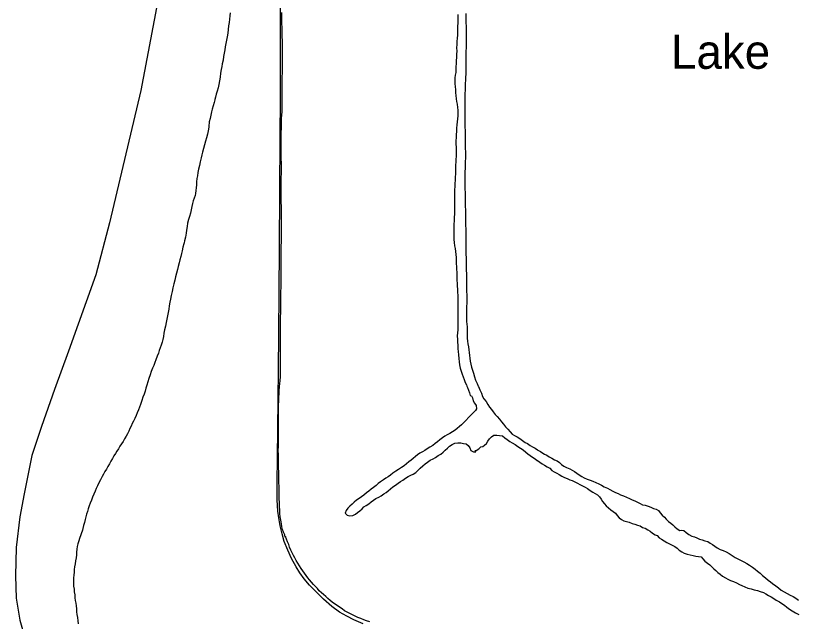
# Model space of a CAD drawing. Extents: x 2290055 to 2389491, y 66597 to 237875.
# Drawn here: x 2297099 to 2301445, y 198693 to 202058 of the extents above; entities that cross this region are included whole.
import ezdxf

# ---------------------------------------------------------------- set-up
doc = ezdxf.new("R2010")
doc.units = 0
for name, color, linetype in [('Exist Boundary Political CountyLine', 7, 'Continuous'), ('Exist Hydrographic Lake Shore Label', 7, 'Continuous'), ('Exist Hydrographic Pond Under 1500 Sq Ft', 7, 'Continuous'), ('Exist Hydrographic River Shore', 7, 'Continuous'), ('Exist Road Non-System Type 51', 7, 'Continuous')]:
    doc.layers.add(name, color=color, linetype=linetype)

msp = doc.modelspace()

# ---------------------------------------------------------------- linework, layer by layer
at = {"layer": 'Exist Boundary Political CountyLine'}
msp.add_lwpolyline([(2297807.5, 205518.9), (2297752.5, 205164.3), (2297780.3, 205007.1), (2297780.6, 204815), (2297821.7, 204371.5), (2297899.4, 203536.6), (2297918.4, 203286.7), (2297903, 202210.8), (2297795.6, 201641.6), (2297622.1, 200907.6), (2297545.5, 200618.8), (2297392.5, 200193.1), (2297315, 199980.3), (2297243.4, 199775.5), (2297189.3, 199614.8), (2297146.2, 199401.9), (2297123.3, 199274), (2297103.2, 199103.9), (2297099.5, 198945.2), (2297102.1, 198822.2), (2297121.9, 198700.2), (2297149.1, 198608.5)], dxfattribs=at)
at = {"layer": 'Exist Hydrographic Pond Under 1500 Sq Ft'}
for points in [[(2298577.2, 200958), (2298576.7, 200978), (2298576.5, 200998.6), (2298576, 201020.4), (2298575.7, 201038.2), (2298575.5, 201060.8), (2298575.5, 201082.2), (2298575.2, 201097.8), (2298575.2, 201117.4), (2298575.7, 201137.8), (2298576.2, 201159.6), (2298576.5, 201181.6), (2298577, 201203.4), (2298576.7, 201226), (2298576.5, 201241), (2298576.2, 201263), (2298575.7, 201284.6), (2298575.5, 201306.2), (2298575.5, 201327.8), (2298575.5, 201348.6), (2298575.7, 201371.2), (2298575.7, 201391.4), (2298576, 201411.8), (2298576.5, 201427.6), (2298576.5, 201446.8), (2298577.2, 201465.2), (2298578.2, 201486.2), (2298579.5, 201506), (2298580.5, 201526), (2298581, 201541.8), (2298581, 201562), (2298581.2, 201582.2), (2298581.2, 201599), (2298581.5, 201615.4), (2298581.5, 201633.6), (2298581.2, 201649.4), (2298581, 201669.4), (2298580.5, 201685), (2298581, 201702.4), (2298581.5, 201720.6), (2298582.5, 201737.8), (2298583.2, 201756.2), (2298583, 201773.6), (2298583.5, 201791), (2298583.7, 201809.6), (2298583.5, 201825.2), (2298583.5, 201842), (2298583.2, 201857.2), (2298583, 201872.6), (2298582.7, 201888.6), (2298582.5, 201904.2), (2298582, 201922.4), (2298581.5, 201938.8), (2298581.2, 201956), (2298580.7, 201975.2), (2298580.5, 201993.2), (2298580, 202013.2), (2298579.5, 202029.8), (2298579.5, 202051.4), (2298579.5, 202075.6)], [(2299557.5, 202065.2), (2299557.5, 202048), (2299557, 202031.6), (2299556.5, 202016), (2299556.2, 201999.8), (2299555.7, 201982), (2299555.7, 201966), (2299555, 201949.8), (2299553.5, 201932), (2299552.5, 201915.2), (2299551.5, 201897.2), (2299550.7, 201879.4), (2299551, 201861.2), (2299550.7, 201843.4), (2299549.5, 201826.2), (2299548.5, 201808), (2299548, 201791.8), (2299547.2, 201773.8), (2299546.7, 201758), (2299546.5, 201742.6), (2299542.7, 201727.2), (2299540.5, 201712.2), (2299540.5, 201696), (2299541, 201680.8), (2299542.5, 201663.4), (2299544, 201647), (2299544.7, 201629.6), (2299545.5, 201613.6), (2299547.5, 201596.6), (2299550.2, 201581.8), (2299553.2, 201566.8), (2299556, 201548.6), (2299556.5, 201532), (2299556.7, 201516.2), (2299556.7, 201500.8), (2299556.2, 201484.6), (2299554.5, 201467.4), (2299552.5, 201452), (2299550.5, 201433.2), (2299549.2, 201414.4), (2299548.5, 201397.2), (2299547.5, 201380.8), (2299547.2, 201361.6), (2299547.2, 201344.2), (2299547.5, 201326.8), (2299547.5, 201309.6), (2299547.7, 201294.2), (2299547.5, 201276.8), (2299546.5, 201259.6), (2299545.5, 201244.6), (2299544.5, 201229.2), (2299543.7, 201211.8), (2299543.7, 201195.2), (2299543.7, 201178.6), (2299543.5, 201160), (2299542.5, 201144.6), (2299540.7, 201125.4), (2299540, 201109.2), (2299539.5, 201090), (2299539.2, 201070.8), (2299539.2, 201054.2), (2299539.2, 201039.2), (2299539.2, 201022.4), (2299539.5, 201003.6), (2299538.7, 200987), (2299538.5, 200970.2)], [(2299602, 202070), (2299602.2, 202053.8), (2299602.5, 202036.6), (2299602.7, 202018.4), (2299603, 201999.6), (2299603.2, 201982), (2299603.5, 201965.8), (2299603.5, 201950.2), (2299603.5, 201933.4), (2299603.5, 201913.4), (2299603.2, 201897.6), (2299603, 201878.8), (2299602.7, 201860.6), (2299602.5, 201840.8), (2299602.5, 201825.2), (2299602.2, 201805.6), (2299602.2, 201786.4), (2299602, 201767.6), (2299601.5, 201748.8), (2299601, 201733.4), (2299600.2, 201716.2), (2299599.5, 201698.2), (2299598.7, 201682.4), (2299598.2, 201662.6), (2299597.5, 201644.2), (2299596.7, 201626.4), (2299596.2, 201607.6), (2299595.7, 201590.4), (2299595.7, 201573.4), (2299595.5, 201554), (2299595.7, 201535.4), (2299595.7, 201514), (2299596, 201494.4), (2299596.5, 201474.2), (2299596.7, 201454.2), (2299597.2, 201439), (2299597.5, 201420), (2299598, 201401), (2299598, 201385), (2299598.5, 201363.2), (2299598.7, 201341.4)], [(2299598.7, 201341.4), (2299599, 201320.8), (2299599.5, 201301.6), (2299599.5, 201283.6), (2299599.2, 201266.4), (2299598.5, 201248.6), (2299598, 201230.2), (2299597.5, 201210.6), (2299596.7, 201190.6), (2299596.2, 201171), (2299596, 201151.4), (2299596.5, 201132.6), (2299596.7, 201112.4), (2299597.2, 201094.6), (2299597.5, 201075.2), (2299598, 201059), (2299598.5, 201038.2), (2299598.7, 201018.4), (2299599, 200997.6), (2299599.2, 200979.6), (2299599.5, 200961), (2299599.7, 200946), (2299600.2, 200924.4), (2299600.5, 200909), (2299600.7, 200892.6), (2299601.2, 200872.8), (2299601.2, 200855.6), (2299601.2, 200838), (2299601.2, 200820.8), (2299601.5, 200801.4), (2299601.7, 200784.8), (2299602, 200767.6), (2299602.5, 200750), (2299602.7, 200732), (2299603.2, 200712), (2299603.5, 200695.8), (2299603.7, 200680.8), (2299604.5, 200659.8), (2299604.5, 200643.8), (2299605, 200623.4), (2299605.5, 200602.2), (2299605.5, 200585), (2299605.7, 200569.8), (2299606, 200547.6), (2299606.5, 200525.8), (2299606.7, 200507), (2299607.2, 200489.6), (2299607.5, 200481), (2299605.7, 200422.2), (2299605.5, 200407.2), (2299605.7, 200391.8), (2299606, 200375.8), (2299606.5, 200359.6), (2299607.5, 200344), (2299608.5, 200328.2), (2299609, 200312.4), (2299609.5, 200295.8), (2299609.5, 200280.8), (2299610, 200265.4), (2299610.7, 200249.8), (2299612.7, 200234.8), (2299616.5, 200218.8), (2299619.2, 200201.2), (2299620.5, 200185.8), (2299621.5, 200169.8), (2299623.2, 200154.4), (2299626.2, 200138), (2299629.5, 200121.2), (2299633.5, 200105), (2299639.5, 200087.6), (2299643.7, 200071), (2299649.5, 200051.4), (2299656.5, 200033), (2299664, 200015), (2299671, 200000), (2299672.2, 199997.2), (2299680.2, 199979.2), (2299688.5, 199961), (2299694.5, 199942.2), (2299702.5, 199928.8), (2299715, 199913.6), (2299724.5, 199898.2), (2299733, 199883), (2299744, 199870.4), (2299754.2, 199856.4), (2299765, 199842.8), (2299776.7, 199830.6), (2299788.5, 199817), (2299799.7, 199801.2), (2299812, 199787.8), (2299823, 199774), (2299835.7, 199760), (2299847.5, 199746.2), (2299859.5, 199733.6), (2299873, 199724.6), (2299888, 199717), (2299901.5, 199707.8), (2299916.5, 199697.6), (2299931.5, 199686.6), (2299945.5, 199680)], [(2299538.5, 200970.2), (2299538, 200955), (2299537.5, 200937.8), (2299536.5, 200918.6), (2299535.5, 200898.6), (2299535.5, 200881.4), (2299535.2, 200865.6), (2299535.2, 200850), (2299535.2, 200833.2), (2299535.7, 200814.4), (2299537.2, 200796.8), (2299539.5, 200778.8), (2299542.5, 200763.8), (2299545.2, 200747.4), (2299546.2, 200731.2), (2299547.5, 200713.6), (2299548, 200698.4), (2299548.7, 200680.6), (2299549.5, 200662.8), (2299550.5, 200647.8), (2299551.5, 200632.8), (2299552, 200617.4), (2299552.2, 200601.8), (2299552.5, 200586.4), (2299553.2, 200571), (2299554, 200554.8), (2299554.7, 200537.8), (2299555.5, 200520.8), (2299556.5, 200502.6), (2299556.7, 200485.6), (2299557, 200467.4), (2299557, 200451.4), (2299557, 200434.6), (2299557, 200418.6), (2299557.5, 200400.8), (2299557.5, 200382.4), (2299556.7, 200364.2), (2299557, 200346.8), (2299557, 200328.6), (2299556.5, 200312), (2299555.5, 200296.2), (2299554.5, 200278.6), (2299555.2, 200259.4), (2299556, 200243.4), (2299557.5, 200226.4), (2299558.2, 200207.4), (2299558.5, 200192.2), (2299560.2, 200173.2), (2299562.5, 200153.2), (2299564.2, 200135.4), (2299566.7, 200118.6), (2299570.7, 200100), (2299576, 200082.8), (2299582.2, 200066.4), (2299586.5, 200051.4), (2299592, 200036.2), (2299598.2, 200020.6), (2299605.5, 200006.4), (2299608.2, 200000), (2299612, 199991.6), (2299617.5, 199977.4), (2299622.2, 199961.6), (2299626.5, 199947.6), (2299634, 199946.2), (2299638.2, 199934.8), (2299643.5, 199918.8), (2299650.5, 199904.8), (2299659, 199891.4), (2299661.2, 199873.6), (2299655.2, 199864.8), (2299644.7, 199853.6), (2299633.7, 199841.2), (2299621, 199829.6), (2299600.5, 199807.2), (2299589.7, 199795.6), (2299578, 199785), (2299566.5, 199774.6), (2299554.5, 199764), (2299541.7, 199755.8), (2299527.2, 199746.6), (2299512.5, 199737), (2299499, 199729), (2299484.5, 199721), (2299471.5, 199713), (2299457.2, 199701.2), (2299444.5, 199690.8), (2299431.5, 199680.4), (2299417.7, 199670.2), (2299402, 199660), (2299386.5, 199650.6), (2299373.7, 199642.6), (2299360.2, 199634.6), (2299347, 199626.8), (2299334, 199617.4), (2299322.2, 199608.2), (2299310, 199598.4), (2299297.5, 199589)], [(2298598, 199160.4), (2298595.2, 199173), (2298589, 199187.4), (2298583.2, 199203.8), (2298579.5, 199218.4), (2298576.5, 199235.4), (2298573.2, 199254), (2298570.5, 199272.8), (2298568.2, 199291.6), (2298567.2, 199311.2), (2298566.5, 199331.6), (2298565.7, 199352.4), (2298565.2, 199372.6), (2298564.7, 199394), (2298564.5, 199410.2), (2298564, 199427.4), (2298563.5, 199443.2), (2298563.2, 199462.8), (2298562.7, 199483.6), (2298562.5, 199502), (2298562, 199524.2), (2298561.5, 199546.2), (2298561, 199564.2), (2298560.5, 199583.8), (2298560.2, 199602), (2298559.7, 199617.2), (2298559.5, 199641.6), (2298559.7, 199664.8), (2298560.5, 199686.2), (2298560.7, 199707.6), (2298560.7, 199724), (2298560.7, 199741.6), (2298560.5, 199757.8), (2298560.5, 199778), (2298560.5, 199798.2), (2298560.5, 199815), (2298560.5, 199833.8), (2298560.5, 199853), (2298560.7, 199869), (2298561.5, 199894), (2298561.7, 199917.2), (2298562.5, 199938.6), (2298563.5, 199958.6), (2298564.5, 199977.4), (2298566.2, 199994.6), (2298566.7, 200000), (2298568, 200011.8), (2298569.7, 200030), (2298571.5, 200050.4), (2298572.5, 200074.2), (2298572.5, 200092.6), (2298572.5, 200111.8), (2298572.5, 200128.2), (2298572.5, 200147.6), (2298572, 200167.6), (2298572, 200184.8), (2298572, 200205), (2298572, 200221.4), (2298572.2, 200240.2), (2298572.2, 200258.2), (2298572.2, 200273.4), (2298572, 200298), (2298572, 200322), (2298572.2, 200338.4), (2298572.5, 200355.4), (2298572.5, 200370.6), (2298572.5, 200389.2), (2298572.7, 200405.6), (2298573.2, 200424.2), (2298573.5, 200442), (2298573.5, 200458.4), (2298573.5, 200475.4), (2298573.7, 200495.6), (2298573.7, 200512.2), (2298574, 200527.8), (2298574.5, 200545.4), (2298574.5, 200567), (2298574.5, 200587.6), (2298574.7, 200609.2), (2298574.7, 200627), (2298575, 200644.4), (2298575.2, 200663.6), (2298575.2, 200681.8), (2298575.2, 200701.4), (2298575.5, 200724.2), (2298575.5, 200744.2), (2298576, 200759.6), (2298576.2, 200779.6), (2298576.5, 200799.6), (2298577, 200818.4), (2298577.2, 200833.8), (2298577.5, 200854.8), (2298578, 200876.8), (2298578, 200901.2), (2298577.7, 200922.4), (2298577.5, 200942.8), (2298577.2, 200958)], [(2299309.5, 199511.4), (2299323.7, 199520.4), (2299337.5, 199533.6), (2299347.7, 199544.4), (2299362.5, 199556.8), (2299376.2, 199567), (2299388, 199576.8), (2299403.5, 199587.6), (2299419.5, 199596.6), (2299432.7, 199604), (2299447.7, 199613.4), (2299462.2, 199622), (2299475, 199633.2), (2299487.2, 199644), (2299499.2, 199654.8), (2299511.2, 199666.8), (2299525.5, 199675.6), (2299541.5, 199682), (2299557.5, 199684.6), (2299574, 199684.4), (2299589.7, 199681.4), (2299604.5, 199678.8), (2299615, 199670.4), (2299623.2, 199656.2), (2299630.2, 199642.6), (2299644.2, 199635), (2299657.5, 199634.8), (2299653.7, 199642.4), (2299659.5, 199642.4), (2299673.5, 199651.4), (2299684.5, 199662), (2299697.2, 199664.4), (2299705.5, 199670.8), (2299716.5, 199681.2), (2299725, 199694.2), (2299733.7, 199707.6), (2299745, 199718), (2299758.2, 199727), (2299773.7, 199727), (2299789.5, 199725.8), (2299805.2, 199722.8), (2299818.5, 199713.2), (2299831.5, 199702.2), (2299846.5, 199692.6), (2299859.5, 199684.6), (2299875.5, 199674.4), (2299890.5, 199664.8), (2299905.2, 199655.8), (2299921.2, 199645.2), (2299934.5, 199633), (2299945.7, 199624.1), (2299947.1, 199623.1), (2299959.2, 199614.4), (2299973, 199605), (2299987, 199595.4), (2299999.2, 199586), (2300000, 199585.6), (2300014, 199577.4), (2300026.5, 199568), (2300039.7, 199559.6), (2300054.5, 199551), (2300068, 199543), (2300079.7, 199531.2), (2300093.5, 199523.2), (2300107.5, 199516.4), (2300121.5, 199508), (2300135.5, 199500.2), (2300149.5, 199492.8), (2300164.5, 199485.8), (2300179.2, 199479.4), (2300193.2, 199474.4), (2300207.7, 199467.6), (2300222.5, 199460.4), (2300236, 199453.4), (2300250.7, 199445), (2300264.7, 199437.8), (2300278.5, 199430), (2300293.5, 199420.2), (2300307.5, 199411.4), (2300321, 199403.8), (2300333.5, 199395.2), (2300345, 199384.6), (2300354, 199372.4), (2300362.2, 199359.2), (2300372.2, 199346.2), (2300382.5, 199334.4), (2300395, 199323.6), (2300407, 199312.6), (2300420.2, 199303), (2300433, 199293.8), (2300443.7, 199280.6), (2300454.2, 199268.4), (2300467, 199258.8), (2300481, 199250.6), (2300495.5, 199248.2), (2300510.5, 199244.2), (2300526.7, 199237.2)], [(2299945.5, 199680), (2299958.7, 199670), (2299972.2, 199662.8), (2299988, 199654.8), (2300000, 199646.6), (2300003, 199644.6), (2300017.5, 199636.4), (2300030.5, 199627.8), (2300038.5, 199622.2), (2300052.7, 199616.6), (2300065.5, 199607.4), (2300079.2, 199598.6), (2300094.7, 199590), (2300109.5, 199583.8), (2300123, 199574.4), (2300134.5, 199564), (2300147.5, 199555.6), (2300162.2, 199548.4), (2300179.7, 199540.2), (2300193, 199532.6), (2300205.7, 199524.6), (2300219.2, 199516.4), (2300232.5, 199507), (2300246.5, 199497.6), (2300260.5, 199490), (2300276.7, 199482.6), (2300293.5, 199477.2), (2300308, 199471.6), (2300323.7, 199464.8), (2300340.5, 199456.8), (2300355.5, 199449), (2300371, 199440.4), (2300388.5, 199431.8), (2300402.5, 199425.4), (2300418.5, 199416.6), (2300434.5, 199408.2), (2300448, 199402.2), (2300462.5, 199395.8), (2300478.7, 199389.2), (2300495.5, 199382.4), (2300511.5, 199375.6), (2300527.2, 199368.6), (2300541.5, 199361.6), (2300556.7, 199354.2), (2300570, 199346.8), (2300584.2, 199340.4), (2300599.5, 199337.6), (2300615.7, 199333.2), (2300629.5, 199326.8), (2300645, 199320.4), (2300659.5, 199315.8), (2300672.7, 199309), (2300681.7, 199295.4), (2300692.5, 199282), (2300705.5, 199272.4), (2300715.5, 199260.4), (2300727.5, 199248), (2300740.5, 199238.4), (2300752.2, 199228.6), (2300764.5, 199218), (2300776.7, 199207.2), (2300790.5, 199197), (2300799.7, 199200), (2300813.5, 199196.8), (2300826.2, 199185.6), (2300841.5, 199174.6), (2300857.5, 199166.8), (2300872.2, 199163), (2300885.7, 199156.2), (2300900.5, 199149.6), (2300915.7, 199145), (2300931.2, 199140.8), (2300946.5, 199135.6), (2300959.7, 199127.8), (2300973, 199119.4), (2300985.5, 199110.6), (2300998.7, 199100.8), (2301015.5, 199092.2), (2301031.5, 199086.4), (2301048.5, 199079.4), (2301065.2, 199070), (2301082.2, 199058.8), (2301099.5, 199047.4), (2301113, 199039.8), (2301128.7, 199032.4), (2301147, 199023), (2301163.5, 199014), (2301179.5, 199005), (2301194.7, 198994.6), (2301211, 198982.2), (2301223.5, 198972.4), (2301238.2, 198960), (2301251.5, 198948), (2301267.2, 198934.2), (2301282.7, 198920.8), (2301294.7, 198912), (2301307.2, 198903.4), (2301325.5, 198890.4), (2301339.5, 198878.8), (2301355.5, 198865.8)], [(2299297.5, 199589), (2299285.7, 199579.6), (2299271.2, 199567), (2299259.2, 199557), (2299244.5, 199546.8), (2299228.2, 199537.2), (2299212, 199526.8), (2299197, 199515.6), (2299183.7, 199505.6), (2299170.7, 199496.6), (2299157.5, 199487.8), (2299143.5, 199478.4), (2299127.5, 199467.8), (2299115.2, 199458.2), (2299103.5, 199447.6), (2299089.5, 199436.6), (2299076, 199426.6), (2299063, 199416.8), (2299050, 199406.8), (2299035, 199394.6), (2299021.5, 199384.2), (2299008.5, 199375.6), (2298994.5, 199365.8), (2298982, 199354.4), (2298969.7, 199344.2), (2298957.5, 199332.8), (2298946.5, 199322), (2298937.2, 199308.2), (2298932, 199293), (2298943.2, 199281.8), (2298957.5, 199279.8), (2298973.2, 199281.4), (2298987.7, 199289), (2299000.2, 199298.2), (2299013.5, 199307.4), (2299025, 199318.6), (2299035.7, 199329), (2299048.7, 199337), (2299062.2, 199345.4), (2299075.5, 199356.2), (2299089.5, 199365.6), (2299102, 199374.6), (2299117.5, 199383.4), (2299131.5, 199391), (2299146, 199400.4), (2299159, 199409.2), (2299170.5, 199418.6), (2299182.5, 199428.8), (2299196, 199439.4), (2299211.5, 199450.2), (2299225.7, 199460.6), (2299238.5, 199469), (2299252.5, 199477.8), (2299266.5, 199488.8), (2299280.5, 199497.4), (2299295.5, 199504.4), (2299309.5, 199511.4)], [(2300526.7, 199237.2), (2300541.5, 199232.4), (2300556.2, 199227.2), (2300571, 199222.8), (2300583.2, 199213.6), (2300598.5, 199210.4), (2300613.2, 199201.4), (2300625.7, 199193), (2300640, 199182.2), (2300653.5, 199174), (2300666.2, 199169.2), (2300675.7, 199156.8), (2300689.5, 199149), (2300704.5, 199139.2), (2300718.7, 199130.4), (2300733.2, 199122.6), (2300749.5, 199115.2), (2300763.5, 199108.2), (2300775.7, 199099), (2300788.5, 199088.6), (2300801.7, 199079), (2300816.2, 199071.2), (2300831.5, 199066), (2300848.7, 199062.6), (2300865.2, 199058.4), (2300880.2, 199055.2), (2300895.7, 199053), (2300910.5, 199052), (2300919.5, 199039.6), (2300931.2, 199027.8), (2300945.2, 199015.8), (2300957.5, 199006), (2300968.7, 198995.6), (2300979.5, 198984.8), (2300990.7, 198974.6), (2301003.5, 198964.6), (2301015.7, 198954.4), (2301029, 198944.2), (2301045, 198933.6), (2301058.2, 198926.4), (2301072.7, 198919.8), (2301089.7, 198913.6), (2301106.2, 198907), (2301123, 198898.4), (2301136.5, 198891.6), (2301152.7, 198884), (2301168.5, 198878), (2301187, 198872.8), (2301204, 198868.6), (2301222.5, 198863.6), (2301238.7, 198858.8), (2301255.7, 198852.6), (2301270, 198845.8), (2301285, 198837), (2301298.2, 198828.8), (2301313, 198819.4), (2301327.5, 198811), (2301344.5, 198801.4), (2301358.7, 198792.4), (2301373.5, 198782), (2301386.5, 198772.2), (2301401.5, 198761.2), (2301416, 198751.6), (2301434.2, 198740.8), (2301452.2, 198730.8)], [(2299067.7, 198690.8), (2299050.5, 198696.4), (2299034.7, 198701.6), (2299018.5, 198708.2), (2299002.2, 198715), (2298986.5, 198721.6), (2298971, 198728.8), (2298957.2, 198736.8), (2298941.5, 198743.8), (2298928.2, 198752), (2298914, 198763), (2298899.5, 198772), (2298887, 198780.2), (2298872.5, 198790.2), (2298859.7, 198798.6), (2298847.5, 198807.8), (2298835.5, 198819.4), (2298823, 198830.6), (2298810.5, 198841.2), (2298799, 198851.4), (2298787.5, 198861.6), (2298776.5, 198875), (2298766.5, 198886.6), (2298755.7, 198897.6), (2298744, 198910.2), (2298733, 198923), (2298724.2, 198935.4), (2298715, 198947.8), (2298704.5, 198961.2), (2298695, 198974.2), (2298686.5, 198987), (2298676.5, 199001.8), (2298667.5, 199016.2), (2298659.2, 199030.8), (2298651.7, 199045.8), (2298644.5, 199059), (2298636.5, 199073.8), (2298628.7, 199088.8), (2298622.2, 199104.2), (2298617.5, 199119.4), (2298610.5, 199134.4), (2298605, 199149.4), (2298599.5, 199163.6), (2298598, 199160.4)], [(2301355.5, 198865.8), (2301370.5, 198856.4), (2301388.7, 198846.8), (2301405.2, 198839), (2301421.7, 198830.8), (2301436, 198822.2), (2301451.5, 198811.2)]]:
    msp.add_lwpolyline(points, dxfattribs=at)
at = {"layer": 'Exist Hydrographic River Shore'}
for points in [[(2298291.5, 202072.8), (2298289.5, 202057.2), (2298287.5, 202038.2), (2298285.5, 202019.4), (2298283.5, 202001.6), (2298281.5, 201980.8), (2298278.5, 201960), (2298274.7, 201940.2), (2298270.7, 201921.6), (2298267, 201903.4), (2298263.7, 201885.6), (2298261.5, 201867.6), (2298258.7, 201849.2), (2298255.7, 201830.6), (2298252.2, 201811.4), (2298248.2, 201790.6), (2298245.5, 201775.2), (2298242.5, 201759.6), (2298239, 201737.6), (2298235.5, 201716.6), (2298232.2, 201696.2), (2298228.5, 201676.4), (2298224.5, 201657.2), (2298219.2, 201639), (2298214.2, 201621.8), (2298210.5, 201605.8), (2298207.2, 201592.2), (2298206.7, 201590.2), (2298203.2, 201575.6), (2298198.2, 201556.8), (2298192.5, 201538.2)], [(2298192.5, 201538.2), (2298188.2, 201523.2), (2298184.2, 201505.8), (2298180.2, 201486.6), (2298175.5, 201467.2), (2298173.5, 201442.6), (2298173.2, 201437.6), (2298169.7, 201417.2), (2298165.5, 201399.2), (2298160.5, 201379.8), (2298155.2, 201360.4), (2298149.7, 201341), (2298144.2, 201320.6), (2298138.7, 201300), (2298135, 201285.2), (2298130.7, 201268.2), (2298125.7, 201246.6), (2298121.2, 201225.4), (2298116.7, 201205.4), (2298113, 201187.2), (2298109.5, 201168.8), (2298107.2, 201153.2), (2298105.5, 201135.4), (2298104.2, 201117.6), (2298103, 201102.2), (2298101.5, 201085.8), (2298099.7, 201070.8), (2298097.5, 201058.6), (2298091.5, 201044.8), (2298087.2, 201029.8), (2298082.5, 201014.2), (2298078.7, 200998), (2298075.5, 200978.8), (2298071, 200960.4), (2298065, 200941.8), (2298060, 200925.2), (2298055.5, 200904.8), (2298052.5, 200887.2), (2298049.5, 200867), (2298046.7, 200848.6), (2298043, 200827.2), (2298038.5, 200806.8), (2298036, 200796.2), (2298034.5, 200789.8), (2298029.5, 200770.8), (2298025.2, 200752.2), (2298021.5, 200736.6), (2298017.2, 200719), (2298012.5, 200701), (2298008.2, 200684.8), (2298003.5, 200665), (2297999.2, 200647.4), (2297994, 200626.8), (2297988.7, 200606.6), (2297984, 200589), (2297978.7, 200567.8), (2297973.5, 200545.6), (2297969.5, 200526.2), (2297964.7, 200504), (2297960.7, 200482.8), (2297957.5, 200465.8), (2297953.7, 200446.4), (2297950.5, 200427.4), (2297947, 200409), (2297943, 200390.8), (2297939.2, 200372.2), (2297935.5, 200352.4), (2297931.7, 200332.2), (2297927.7, 200312.4), (2297923.7, 200293.2), (2297920.5, 200274.8), (2297917.7, 200259), (2297914, 200243.2), (2297908.5, 200227.8), (2297903.2, 200212.4), (2297897.7, 200197.6), (2297892.7, 200182.6), (2297886.5, 200166.2), (2297879.5, 200146.2), (2297874, 200131.2), (2297867.2, 200114.6), (2297860.5, 200099.2), (2297853.5, 200081), (2297847, 200062.6), (2297839.7, 200042.2), (2297833.7, 200023.8), (2297828, 200004.8), (2297826.5, 200000), (2297823.5, 199988.4), (2297818.7, 199971), (2297813.5, 199955.2), (2297807, 199937.4), (2297800.5, 199919.8), (2297792.7, 199898.2), (2297787.5, 199883.4), (2297782, 199867.8), (2297775.7, 199851.8), (2297768.7, 199836), (2297761.7, 199820.6), (2297754.5, 199805.8)], [(2297754.5, 199805.8), (2297747.7, 199791.4), (2297741.5, 199777.4), (2297735, 199763.4), (2297728.2, 199749.6), (2297720.7, 199735.4), (2297713.2, 199721.2)], [(2297713.2, 199721.2), (2297705.5, 199706.8), (2297697.2, 199692.8), (2297688.5, 199679.2), (2297679.5, 199665.2), (2297670.5, 199651.8), (2297662.2, 199638.6), (2297653.7, 199625.4), (2297646, 199611.6), (2297638, 199597.2), (2297629.5, 199582.6), (2297621, 199568.4), (2297612.2, 199553.8), (2297603.7, 199539.2), (2297595.5, 199525), (2297587.5, 199511.4), (2297580.5, 199498), (2297570.7, 199479.4), (2297560.7, 199458.6), (2297554.2, 199444.8), (2297547.5, 199430.4), (2297540.7, 199415.2), (2297534, 199399.4), (2297527.5, 199382.8), (2297521, 199366.2), (2297514.5, 199350.2), (2297508.7, 199334.2), (2297503.2, 199318.8), (2297498.2, 199303.6), (2297493.5, 199288.4), (2297489.2, 199273.6), (2297485.2, 199258), (2297481.5, 199241.8), (2297477.5, 199224.8), (2297473.5, 199208.2), (2297471.5, 199200), (2297454.7, 199153.4), (2297450.2, 199139.2), (2297445.5, 199123.6), (2297441.7, 199108.4), (2297440.5, 199093.2), (2297438.5, 199077), (2297438.2, 199061.6), (2297435.5, 199045.4), (2297432.5, 199029), (2297430, 199012.2), (2297426, 198996.2), (2297425.5, 198980.8), (2297425, 198965.2), (2297422.5, 198949.6), (2297420.5, 198934), (2297420.5, 198917.8), (2297420.5, 198902.6), (2297421.2, 198887.4), (2297424.5, 198871.4), (2297424.5, 198856.2), (2297427.7, 198840.8), (2297429.2, 198824.2), (2297431.2, 198808.4), (2297433.5, 198793.4), (2297435.7, 198778.2), (2297437.7, 198761.8), (2297438.5, 198745), (2297440.5, 198730), (2297442.5, 198714.6), (2297444.5, 198696), (2297447.2, 198679)]]:
    msp.add_lwpolyline(points, dxfattribs=at)
at = {"layer": 'Exist Road Non-System Type 51'}
msp.add_lwpolyline([(2299030.6, 198678.9), (2298978.6, 198701.2), (2298940.2, 198721), (2298900, 198744.4), (2298856.4, 198775.7), (2298811.5, 198815.6), (2298777.1, 198849.4), (2298733, 198892.9), (2298702.9, 198928.3), (2298678.3, 198962.5), (2298658, 198996.4), (2298633.6, 199042.1), (2298611.8, 199087.8), (2298592.8, 199135.7), (2298580.2, 199179.6), (2298569.9, 199223.4), (2298561.6, 199267.5), (2298557, 199305.3), (2298552.7, 199367.4), (2298553.9, 199465.4), (2298554.6, 199599.2), (2298557.5, 199765.5), (2298557.9, 199921.2), (2298560.3, 200095.4), (2298562.9, 200283.2), (2298564.4, 200529.2), (2298566.6, 200757.4), (2298567.8, 201091.3), (2298569.3, 201367.1), (2298571.2, 201617), (2298571.1, 201851.1), (2298572.6, 202128.9)], dxfattribs=at)

# ---------------------------------------------------------------- texts
at = {"layer": 'Exist Hydrographic Lake Shore Label'}
msp.add_text('Lake', height=190, dxfattribs=at).set_placement((2300742.6, 201762.7))

doc.saveas('drawing.dxf')
